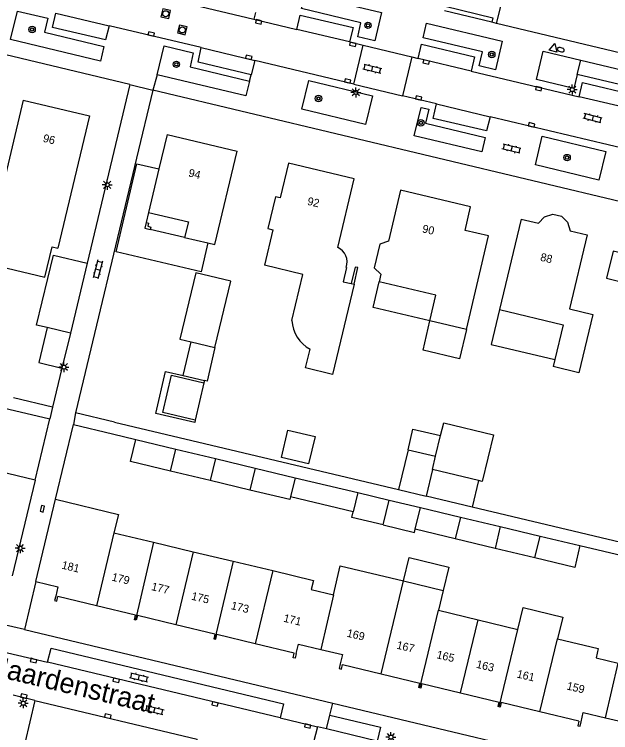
# Model space of a CAD drawing. Extents: x 124000 to 128010, y 398999 to 403000.
# Drawn here: x 127448.7 to 127523.2, y 399775.4 to 399865.1 of the extents above; entities that cross this region are included whole.
import ezdxf

# ---------------------------------------------------------------- set-up
doc = ezdxf.new("R2010")
doc.units = 0
for name, color, linetype in [('gg-afsc-erfafscheiding', 7, 'Continuous'), ('gg-afsc-muur', 7, 'Continuous'), ('gg-anno-huisnummerreeks BGT', 7, 'Continuous'), ('gg-anno-openbare ruimte label', 7, 'Continuous'), ('gg-bbg-bijgebouw', 7, 'Continuous'), ('gg-bbg-gedigitaliseerde bebouwing', 7, 'Continuous'), ('gg-bbg-gedigitaliseerde bijgebouw', 7, 'Continuous'), ('gg-bbg-hoofdgebouw', 7, 'Continuous'), ('gg-bbg-luifel en loopbrug', 7, 'Continuous'), ('gg-bbg-onder overbouw', 7, 'Continuous'), ('gg-bbg-pand overbouw', 7, 'Continuous'), ('gg-bbg-pilaar onder overbouw', 7, 'Continuous'), ('gg-bbg-tussenscheiding', 7, 'Continuous'), ('gg-knt-verharding', 7, 'Continuous'), ('gg-knt-verharding nz', 7, 'Continuous'), ('gt-grn-groengrens', 7, 'Continuous'), ('gt-grn-weggrens', 7, 'Continuous'), ('gt-symb-boom', 7, 'Continuous'), ('gt-symb-brandkraan', 7, 'Continuous'), ('gt-symb-klinker verharding', 7, 'Continuous'), ('gt-symb-kolk', 7, 'Continuous'), ('gt-symb-lichtmast', 7, 'Continuous'), ('gt-symb-rioolschacht', 7, 'Continuous'), ('gt-symb-waterafsluiter', 7, 'Continuous')]:
    doc.layers.add(name, color=color, linetype=linetype)

# ---------------------------------------------------------------- blocks, each defined once
blk = doc.blocks.new('gt0-LMAST')
at = {"layer": 'gt-symb-lichtmast'}
for p, q in [((-0.182, 0.173), (-0.447, 0.438)), ((-0.005, 0.246), (-0.005, 0.621)), ((0.172, 0.173), (0.437, 0.438)), ((-0.255, -0.004), (-0.63, -0.004)), ((-0.182, -0.181), (-0.447, -0.446)), ((-0.005, -0.254), (-0.005, -0.629)), ((0.437, -0.446), (0.172, -0.181)), ((0.245, -0.004), (0.62, -0.004))]:
    blk.add_line(p, q, dxfattribs=at)
blk.add_circle((-0.005, -0.004), 0.25, dxfattribs=at)
blk = doc.blocks.new('gt0-KOLK')
at = {"layer": 'gt-symb-kolk'}
blk.add_lwpolyline([(0, 0), (0.375, 0), (0.375, 0.4), (-0.375, 0.4), (-0.375, 0), (0, 0)], dxfattribs=at)
blk = doc.blocks.new('gt0-RS')
at = {"layer": 'gt-symb-rioolschacht'}
blk.add_lwpolyline([(-0.5, -0.5), (0.5, -0.5), (0.5, 0.5), (-0.5, 0.5)], close=True, dxfattribs=at)
blk.add_circle((0, 0), 0.375, dxfattribs=at)
blk = doc.blocks.new('gt0-WAFSL')
at = {"layer": 'gt-symb-waterafsluiter'}
for p, q in [((-0.5, -0.333), (0, 0.667)), ((0, 0.667), (0.5, -0.333)), ((0.5, -0.333), (-0.5, -0.333))]:
    blk.add_line(p, q, dxfattribs=at)
blk = doc.blocks.new('gt0-BR')
at = {"layer": 'gt-symb-brandkraan'}
for centre, radius, start, end in [((-0.244, 0), 0.206, 107.56694, 252.43307), ((0.599, -2.664), 3, 106.89205, 107.56694), ((0, -0.691), 0.938, 73.10799, 106.89205), ((-0.599, -2.664), 3, 72.43309, 73.10799), ((0.244, 0), 0.206, 287.56695, 72.43309), ((0.599, 2.664), 3, 252.43307, 253.10797), ((0, 0.691), 0.938, 253.10797, 286.89206), ((-0.599, 2.664), 3, 286.89206, 287.56695)]:
    blk.add_arc(centre, radius, start, end, dxfattribs=at)
blk = doc.blocks.new('gt0-BOOM')
at = {"layer": 'gt-symb-boom'}
for radius in [0.4, 0.2]:
    blk.add_circle((0, 0), radius, dxfattribs=at)
blk = doc.blocks.new('gt0-KL1')
at = {"layer": 'gt-symb-klinker verharding'}
for p, q in [((-1.15, 0.3), (1.15, 0.3)), ((-1, -0.3), (-1, 0.3)), ((-0.5, 0.3), (-0.5, 0.45)), ((0, -0.3), (0, 0.3)), ((0.5, 0.3), (0.5, 0.45)), ((1, -0.3), (1, 0.3)), ((-1.15, -0.3), (1.15, -0.3)), ((-0.5, -0.45), (-0.5, -0.3)), ((0.5, -0.45), (0.5, -0.3))]:
    blk.add_line(p, q, dxfattribs=at)

msp = doc.modelspace()

# ---------------------------------------------------------------- linework, layer by layer
at = {"layer": 'gg-afsc-erfafscheiding'}
for p, q in [((127463.091, 399856.342), (127457.788, 399834.015)), ((127463.945, 399847.168), (127456.32, 399815.339)), ((127453.81, 399804.522), (127456.061, 399813.865)), ((127456.061, 399813.865), (127460.925, 399812.706)), ((127461.182, 399814.171), (127496.699, 399805.742)), ((127460.925, 399812.706), (127463.851, 399811.983)), ((127540.406, 399795.315), (127505.9, 399803.547)), ((127519.388, 399798.753), (127535.034, 399795.016))]:
    msp.add_line(p, q, dxfattribs=at)
at = {"layer": 'gg-afsc-muur'}
for p, q in [((127454.62, 399820.913), (127453.433, 399816.026)), ((127453.433, 399816.026), (127448.574, 399817.206)), ((127445.26, 399816.422), (127453.09, 399814.576)), ((127451.263, 399806.935), (127453.09, 399814.576))]:
    msp.add_line(p, q, dxfattribs=at)
msp.add_lwpolyline([(127491.136, 399831.398), (127491.624, 399833.47), (127491.293, 399833.544), (127490.795, 399831.477)], dxfattribs=at)
at = {"layer": 'gg-bbg-bijgebouw'}
msp.add_line((127457.788, 399834.015), (127455.68, 399825.28), dxfattribs=at)
at = {"layer": 'gg-bbg-gedigitaliseerde bebouwing'}
for p, q in [((127512.021, 399839.541), (127509.311, 399828.236)), ((127505.203, 399825.76), (127500.63, 399826.834)), ((127516.244, 399821.987), (127516.033, 399821.108)), ((127461.122, 399800.329), (127466.073, 399799.152)), ((127466.073, 399799.152), (127471.045, 399797.97)), ((127471.045, 399797.97), (127476.016, 399796.788)), ((127476.016, 399796.788), (127480.979, 399795.608)), ((127497.335, 399794.324), (127502.289, 399793.135)), ((127502.289, 399793.135), (127501.693, 399790.652)), ((127501.693, 399790.652), (127506.651, 399789.463)), ((127506.651, 399789.463), (127511.621, 399788.271))]:
    msp.add_line(p, q, dxfattribs=at)
for points in [[(127449.792, 399854.404), (127444.936, 399834.077), (127452.482, 399832.271), (127453.391, 399836.068), (127454.121, 399835.893)], [(127483.382, 399826.877), (127484.757, 399832.623), (127479.927, 399833.767)], [(127500.63, 399826.834), (127501.384, 399830.047), (127494.294, 399831.711)], [(127491.136, 399831.398), (127488.466, 399820.135), (127485.082, 399820.945), (127485.642, 399823.285)], [(127509.311, 399828.236), (127517.283, 399826.325), (127516.244, 399821.987)], [(127453.81, 399804.522), (127461.675, 399802.634), (127461.122, 399800.329)], [(127480.979, 399795.608), (127486.069, 399794.398), (127485.794, 399793.251), (127488.575, 399792.584)], [(127488.575, 399792.584), (127489.421, 399796.224), (127497.335, 399794.324)], [(127511.621, 399788.271), (127512.274, 399790.989), (127517.232, 399789.799), (127516.58, 399787.082)], [(127516.58, 399787.082), (127521.666, 399785.863), (127521.391, 399784.725), (127524.162, 399784.059)]]:
    msp.add_lwpolyline(points, dxfattribs=at)
msp.add_arc((127487.627, 399827.041), 4.248, 182.20821, 242.14602, dxfattribs=at)
at = {"layer": 'gg-bbg-gedigitaliseerde bijgebouw'}
for p, q in [((127473.751, 399823.498), (127475.748, 399831.763)), ((127455.68, 399825.28), (127452.772, 399825.979)), ((127470.779, 399824.213), (127473.751, 399823.498)), ((127472.375, 399819.076), (127471.284, 399814.407)), ((127463.851, 399811.983), (127468.86, 399810.787)), ((127501.335, 399809.897), (127501.962, 399812.477)), ((127468.86, 399810.787), (127473.82, 399809.603)), ((127497.886, 399810.726), (127496.699, 399805.742)), ((127497.886, 399810.726), (127501.335, 399809.897)), ((127473.82, 399809.603), (127478.782, 399808.418)), ((127478.782, 399808.418), (127483.784, 399807.224)), ((127500.949, 399808.247), (127500.157, 399804.917)), ((127506.698, 399806.862), (127500.949, 399808.247)), ((127473.166, 399806.861), (127468.207, 399808.045)), ((127483.784, 399807.224), (127483.211, 399804.826)), ((127478.129, 399805.676), (127473.166, 399806.861)), ((127496.699, 399805.742), (127500.157, 399804.917)), ((127491.614, 399805.36), (127491.035, 399802.949)), ((127491.614, 399805.36), (127495.524, 399804.43)), ((127494.779, 399801.329), (127495.524, 399804.43)), ((127498.781, 399800.777), (127499.429, 399803.5)), ((127499.429, 399803.5), (127504.439, 399802.308)), ((127504.439, 399802.308), (127509.42, 399801.124)), ((127509.42, 399801.124), (127514.402, 399799.939)), ((127503.79, 399799.581), (127498.781, 399800.777)), ((127508.771, 399798.391), (127503.79, 399799.581)), ((127514.402, 399799.939), (127519.388, 399798.753)), ((127513.74, 399797.204), (127508.771, 399798.391))]:
    msp.add_line(p, q, dxfattribs=at)
for points in [[(127452.772, 399825.979), (127451.456, 399826.295), (127453.561, 399835.041), (127457.788, 399834.015)], [(127525.849, 399834.984), (127523.52, 399835.539), (127522.709, 399832.141), (127525.04, 399831.594)], [(127475.748, 399831.763), (127471.359, 399832.821), (127469.377, 399824.55), (127470.779, 399824.213)], [(127471.284, 399814.407), (127467.218, 399815.357), (127468.309, 399820.026), (127472.375, 399819.076)], [(127501.962, 399812.477), (127502.352, 399814.083), (127508.579, 399812.582), (127507.173, 399806.748), (127506.698, 399806.862)], [(127482.858, 399813.165), (127486.263, 399812.357), (127485.455, 399808.952), (127482.05, 399809.76), (127482.858, 399813.165)], [(127468.207, 399808.045), (127463.198, 399809.241), (127463.851, 399811.983)], [(127483.211, 399804.826), (127483.129, 399804.482), (127478.129, 399805.676)], [(127494.779, 399801.329), (127490.871, 399802.267), (127491.035, 399802.949)], [(127519.388, 399798.753), (127518.733, 399796.012), (127513.74, 399797.204)]]:
    msp.add_lwpolyline(points, dxfattribs=at)
at = {"layer": 'gg-bbg-hoofdgebouw'}
for p, q in [((127467.776, 399850.118), (127466.75, 399845.81)), ((127467.776, 399850.118), (127476.533, 399848.033)), ((127473.749, 399836.347), (127476.533, 399848.033)), ((127466.75, 399845.81), (127465.453, 399840.361)), ((127469.961, 399837.232), (127472.869, 399836.553)), ((127472.869, 399836.553), (127473.749, 399836.347)), ((127490.795, 399831.477), (127491.136, 399831.398)), ((127451.346, 399794.246), (127453.81, 399804.522)), ((127458.936, 399791.22), (127454.112, 399792.374)), ((127463.823, 399790.051), (127458.936, 399791.22)), ((127468.856, 399788.848), (127464.05, 399789.997)), ((127473.729, 399787.682), (127468.856, 399788.848)), ((127478.786, 399786.473), (127473.976, 399787.623)), ((127483.667, 399785.305), (127478.786, 399786.473)), ((127489.696, 399783.887), (127494.525, 399782.728)), ((127494.525, 399782.728), (127499.383, 399781.562)), ((127499.625, 399781.504), (127504.444, 399780.348)), ((127504.444, 399780.348), (127509.301, 399779.182)), ((127514.372, 399777.964), (127509.548, 399779.122)), ((127519.262, 399776.791), (127514.372, 399777.964))]:
    msp.add_line(p, q, dxfattribs=at)
for points in [[(127449.792, 399854.404), (127458.069, 399852.428), (127454.121, 399835.893)], [(127482.927, 399846.509), (127481.912, 399842.197), (127481.318, 399842.337), (127480.381, 399838.356), (127480.975, 399838.216), (127479.927, 399833.767)], [(127489.109, 399835.991), (127491.148, 399844.563), (127482.927, 399846.509)], [(127505.203, 399825.76), (127507.944, 399837.433), (127505.014, 399838.121), (127505.711, 399841.09), (127496.944, 399843.147), (127495.452, 399836.789), (127494.362, 399836.387), (127493.667, 399833.469), (127494.479, 399832.641), (127494.294, 399831.711)], [(127512.021, 399839.541), (127514.199, 399839.019), (127514.948, 399839.827), (127516, 399840.14), (127517.07, 399839.884), (127517.827, 399839.136), (127518.157, 399838.07), (127520.303, 399837.555), (127518.088, 399828.317), (127520.996, 399827.62), (127519.232, 399820.341), (127516.033, 399821.108)], [(127490.141, 399833.497), (127490.216, 399833.476), (127489.791, 399831.711), (127490.795, 399831.477)], [(127451.263, 399806.935), (127443.439, 399808.807), (127442.475, 399804.777)], [(127448.452, 399794.95), (127451.317, 399806.922), (127451.263, 399806.935)], [(127451.346, 399794.246), (127454.093, 399793.591), (127453.84, 399792.439)], [(127453.84, 399792.439), (127453.704, 399791.869), (127453.967, 399791.803), (127454.112, 399792.374)], [(127463.801, 399789.451), (127463.687, 399789.483), (127463.823, 399790.051)], [(127464.05, 399789.997), (127463.915, 399789.419), (127463.801, 399789.451)], [(127473.729, 399787.682), (127473.6, 399787.11), (127473.72, 399787.084)], [(127473.72, 399787.084), (127473.841, 399787.058), (127473.976, 399787.623)], [(127483.919, 399785.245), (127484.206, 399786.408), (127486.991, 399785.755)], [(127486.991, 399785.755), (127489.701, 399785.12), (127489.421, 399783.953)], [(127483.919, 399785.245), (127483.785, 399784.686), (127483.531, 399784.736), (127483.667, 399785.305)], [(127489.421, 399783.953), (127489.282, 399783.373), (127489.553, 399783.315), (127489.696, 399783.887)], [(127499.366, 399780.972), (127499.249, 399781.004), (127499.383, 399781.562)], [(127499.625, 399781.504), (127499.483, 399780.941), (127499.366, 399780.972)], [(127509.289, 399778.596), (127509.166, 399778.621), (127509.301, 399779.182)], [(127509.548, 399779.122), (127509.412, 399778.571), (127509.289, 399778.596)], [(127519.52, 399776.729), (127519.8, 399777.896), (127522.573, 399777.236)], [(127519.262, 399776.791), (127519.129, 399776.238), (127519.389, 399776.185), (127519.52, 399776.729)], [(127522.573, 399777.236), (127525.279, 399776.592), (127524.991, 399775.408)]]:
    msp.add_lwpolyline(points, dxfattribs=at)
msp.add_arc((127488.268, 399834.183), 1.994, 339.89711, 65.06176, dxfattribs=at)
at = {"layer": 'gg-bbg-luifel en loopbrug'}
for p, q in [((127455.68, 399825.28), (127454.62, 399820.913)), ((127469.79, 399819.98), (127470.779, 399824.213)), ((127469.79, 399819.98), (127472.441, 399819.361)), ((127472.441, 399819.361), (127472.375, 399819.076)), ((127483.784, 399807.224), (127491.614, 399805.36)), ((127506.698, 399806.862), (127505.9, 399803.547)), ((127491.035, 399802.949), (127483.211, 399804.826)), ((127505.9, 399803.547), (127500.157, 399804.917)), ((127495.524, 399804.43), (127499.429, 399803.5))]:
    msp.add_line(p, q, dxfattribs=at)
for points in [[(127472.869, 399836.553), (127472.028, 399832.955), (127461.42, 399835.434), (127463.994, 399846.454), (127466.75, 399845.81)], [(127465.152, 399839.096), (127464.99, 399838.415), (127465.671, 399838.253)], [(127500.63, 399826.834), (127493.54, 399828.498), (127494.294, 399831.711)], [(127509.311, 399828.236), (127508.283, 399823.855), (127516.244, 399821.987)], [(127505.203, 399825.76), (127504.338, 399822.076), (127499.765, 399823.149), (127500.63, 399826.834)], [(127452.772, 399825.979), (127451.713, 399821.619), (127454.62, 399820.913)], [(127473.751, 399823.498), (127472.767, 399819.285), (127472.441, 399819.361)], [(127471.284, 399814.407), (127471.217, 399814.123), (127466.344, 399815.261), (127467.568, 399820.499), (127469.79, 399819.98)], [(127497.886, 399810.726), (127498.488, 399813.292), (127501.962, 399812.477)], [(127494.779, 399801.329), (127498.688, 399800.391), (127498.781, 399800.777)], [(127497.335, 399794.324), (127498.035, 399797.242), (127502.989, 399796.053), (127502.289, 399793.135)]]:
    msp.add_lwpolyline(points, dxfattribs=at)
at = {"layer": 'gg-bbg-onder overbouw'}
msp.add_lwpolyline([(127465.453, 399840.361), (127470.424, 399839.177), (127469.961, 399837.232)], dxfattribs=at)
at = {"layer": 'gg-bbg-pand overbouw'}
for p, q in [((127465.453, 399840.361), (127465.152, 399839.096)), ((127469.961, 399837.232), (127465.671, 399838.253))]:
    msp.add_line(p, q, dxfattribs=at)
at = {"layer": 'gg-bbg-pilaar onder overbouw'}
msp.add_lwpolyline([(127465.152, 399839.096), (127465.444, 399839.027), (127465.351, 399838.637), (127465.74, 399838.545), (127465.671, 399838.253)], dxfattribs=at)
at = {"layer": 'gg-bbg-tussenscheiding'}
for p, q in [((127468.207, 399808.045), (127468.86, 399810.787)), ((127473.82, 399809.603), (127473.166, 399806.861)), ((127500.949, 399808.247), (127501.335, 399809.897)), ((127478.782, 399808.418), (127478.129, 399805.676)), ((127504.439, 399802.308), (127503.79, 399799.581)), ((127509.42, 399801.124), (127508.771, 399798.391)), ((127461.122, 399800.329), (127458.936, 399791.22)), ((127466.073, 399799.152), (127463.801, 399789.451)), ((127513.74, 399797.204), (127514.402, 399799.939)), ((127471.045, 399797.97), (127468.856, 399788.848)), ((127476.016, 399796.788), (127473.72, 399787.084)), ((127480.979, 399795.608), (127478.786, 399786.473)), ((127494.525, 399782.728), (127497.335, 399794.324)), ((127488.575, 399792.584), (127486.991, 399785.755)), ((127499.366, 399780.972), (127501.693, 399790.652)), ((127504.444, 399780.348), (127506.651, 399789.463)), ((127509.289, 399778.596), (127511.621, 399788.271)), ((127514.372, 399777.964), (127516.58, 399787.082)), ((127522.573, 399777.236), (127524.162, 399784.059))]:
    msp.add_line(p, q, dxfattribs=at)
at = {"layer": 'gg-knt-verharding'}
for p, q in [((127463.091, 399856.342), (127414.054, 399868.065)), ((127508.356, 399864.131), (127502.439, 399865.546)), ((127478.625, 399864.529), (127483.988, 399863.241)), ((127508.953, 399863.988), (127508.356, 399864.131)), ((127632.449, 399834.458), (127508.953, 399863.988)), ((127472.033, 399860.96), (127460.51, 399863.707)), ((127490.59, 399861.668), (127492.293, 399861.262)), ((127491.133, 399856.398), (127492.293, 399861.262)), ((127478.728, 399859.36), (127478.279, 399857.56)), ((127491.133, 399856.398), (127478.728, 399859.36)), ((127498.372, 399859.811), (127497.179, 399854.954)), ((127498.372, 399859.811), (127499.172, 399859.62)), ((127505.801, 399858.027), (127519.275, 399854.833)), ((127484.631, 399853.261), (127485.484, 399856.847)), ((127465.972, 399855.629), (127463.945, 399847.168)), ((127611.875, 399820.848), (127465.972, 399855.629)), ((127501.465, 399853.931), (127497.179, 399854.954)), ((127527.421, 399847.737), (127508.167, 399852.328)), ((127453.433, 399816.026), (127453.09, 399814.576)), ((127456.32, 399815.339), (127456.061, 399813.865)), ((127461.182, 399814.171), (127456.32, 399815.339)), ((127451.346, 399794.246), (127449.946, 399788.256)), ((127449.946, 399788.256), (127488.469, 399779.071)), ((127443.221, 399786.429), (127452.805, 399784.163)), ((127451.223, 399779.403), (127448.512, 399780.052)), ((127488.469, 399779.071), (127548.82, 399764.681)), ((127481.924, 399777.209), (127486.576, 399776.106)), ((127487.695, 399775.837), (127488.107, 399777.552)), ((127486.576, 399776.106), (127485.332, 399771.256))]:
    msp.add_line(p, q, dxfattribs=at)
for points in [[(127458.715, 399869.263), (127467.007, 399867.318), (127478.625, 399864.529)], [(127491.614, 399862.309), (127492.008, 399864.065), (127484.59, 399865.845), (127485.033, 399867.646), (127494.561, 399865.359), (127493.744, 399861.809), (127491.614, 399862.309)], [(127452.847, 399864.633), (127452.421, 399862.894), (127459.87, 399861.106), (127459.436, 399859.286), (127448.211, 399861.977), (127449.066, 399865.535), (127452.847, 399864.633)], [(127460.51, 399863.707), (127460.068, 399861.939), (127453.433, 399863.498), (127453.854, 399865.281)], [(127483.988, 399863.241), (127484.396, 399865.019), (127491.031, 399863.464), (127490.59, 399861.668)], [(127506.799, 399858.689), (127507.197, 399860.45), (127499.783, 399862.201), (127500.192, 399864.011), (127509.651, 399861.761), (127508.813, 399858.201), (127506.799, 399858.689)], [(127466.531, 399857.56), (127467.391, 399861.173), (127471.039, 399860.309), (127470.636, 399858.547), (127478.075, 399856.763)], [(127499.172, 399859.62), (127499.593, 399861.382), (127506.205, 399859.827), (127505.801, 399858.027)], [(127478.279, 399857.56), (127471.633, 399859.166), (127472.033, 399860.96)], [(127513.944, 399856.985), (127514.799, 399860.525), (127519.472, 399859.409)], [(127519.472, 399859.409), (127545.02, 399853.307), (127544.192, 399849.746), (127542.108, 399850.26), (127542.519, 399852.014), (127534.285, 399853.988), (127533.844, 399852.238), (127526.909, 399853.92), (127527.321, 399855.657), (127519.042, 399857.61)], [(127478.075, 399856.763), (127477.62, 399854.94), (127466.531, 399857.56)], [(127519.042, 399857.61), (127518.63, 399855.875), (127513.944, 399856.985)], [(127485.484, 399856.847), (127493.444, 399854.954), (127492.592, 399851.369), (127484.631, 399853.261)], [(127519.275, 399854.833), (127519.71, 399856.612), (127526.314, 399855.012), (127525.874, 399853.257)], [(127508.167, 399852.328), (127507.719, 399850.556), (127501.046, 399852.12), (127501.465, 399853.931)], [(127507.512, 399849.744), (127507.098, 399847.925), (127498.655, 399849.928), (127499.516, 399853.503), (127500.48, 399853.268), (127500.073, 399851.527), (127507.512, 399849.744)], [(127522.61, 399847.994), (127521.757, 399844.421), (127513.808, 399846.326), (127514.661, 399849.899), (127522.61, 399847.994)], [(127452.805, 399784.163), (127453.276, 399785.924), (127482.327, 399778.987), (127481.924, 399777.209)], [(127451.223, 399779.403), (127450.002, 399774.071), (127470.268, 399769.226), (127471.519, 399774.558)], [(127488.107, 399777.552), (127494.452, 399776.067), (127494.041, 399774.312)]]:
    msp.add_lwpolyline(points, dxfattribs=at)
at = {"layer": 'gg-knt-verharding nz'}
for p, q in [((127453.854, 399865.281), (127460.51, 399863.707)), ((127490.59, 399861.668), (127483.988, 399863.241)), ((127492.293, 399861.262), (127498.372, 399859.811)), ((127472.033, 399860.96), (127478.728, 399859.36)), ((127505.801, 399858.027), (127499.172, 399859.62)), ((127491.133, 399856.398), (127497.179, 399854.954)), ((127525.874, 399853.257), (127519.275, 399854.833)), ((127501.465, 399853.931), (127508.167, 399852.328)), ((127481.924, 399777.209), (127452.805, 399784.163)), ((127451.223, 399779.403), (127471.519, 399774.558)), ((127487.695, 399775.837), (127486.576, 399776.106)), ((127494.041, 399774.312), (127487.695, 399775.837))]:
    msp.add_line(p, q, dxfattribs=at)
at = {"layer": 'gt-grn-groengrens'}
msp.add_line((127519.042, 399857.61), (127519.472, 399859.409), dxfattribs=at)
for points in [[(127508.953, 399863.988), (127511.137, 399872.55), (127510.167, 399872.79)], [(127502.529, 399866.13), (127508.49, 399864.689), (127508.356, 399864.131)]]:
    msp.add_lwpolyline(points, dxfattribs=at)
at = {"layer": 'gt-grn-weggrens'}
for p, q in [((127478.838, 399865.362), (127478.625, 399864.529)), ((127466.531, 399857.56), (127465.972, 399855.629)), ((127478.075, 399856.763), (127478.279, 399857.56)), ((127463.091, 399856.342), (127465.972, 399855.629)), ((127449.946, 399788.256), (127447.02, 399788.943)), ((127488.107, 399777.552), (127488.469, 399779.071))]:
    msp.add_line(p, q, dxfattribs=at)

# ---------------------------------------------------------------- block references
at = {"layer": 'gt-symb-boom'}
for p in [(127492.884, 399863.756), (127450.894, 399863.231), (127508.359, 399860.109), (127468.927, 399858.88), (127486.697, 399854.608), (127499.498, 399851.571), (127517.773, 399847.229)]:
    msp.add_blockref('gt0-BOOM', p, dxfattribs=at)
at = {"layer": 'gt-symb-brandkraan', "rotation": -13.411071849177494}
msp.add_blockref('gt0-BR', (127516.982, 399860.713), dxfattribs=at)
at = {"layer": 'gt-symb-klinker verharding'}
for p, rotation in [((127493.438, 399858.346), -13.411071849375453), ((127520.964, 399852.149), 166.2835306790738), ((127510.822, 399848.338), 166.11658196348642), ((127459.11, 399833.242), -104.11960293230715), ((127464.271, 399782.281), -13.063337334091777), ((127466.195, 399778.215), -13.59156043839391)]:
    msp.add_blockref('gt0-KL1', p, dxfattribs=dict(at, rotation=rotation))
at = {"layer": 'gt-symb-kolk'}
for p, rotation in [((127479.258, 399864.377), 166.5198737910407), ((127465.741, 399862.472), -13.53585636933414), ((127491.028, 399861.567), 166.99249520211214), ((127477.927, 399859.558), -13.355340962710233), ((127500.214, 399859.358), 166.58892815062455), ((127490.291, 399856.606), -13.411071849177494), ((127514.263, 399856.028), 166.70041567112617), ((127499.172, 399854.483), -13.535856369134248), ((127513.29, 399851.112), -13.466776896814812), ((127451.973, 399803.39), -104.30027744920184), ((127451.122, 399784.569), 166.75619797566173), ((127461.447, 399782.096), 166.5889281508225), ((127449.827, 399779.728), -13.119144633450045), ((127473.807, 399779.15), 166.53322310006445), ((127460.308, 399777.235), -13.411071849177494), ((127485.382, 399776.403), 166.88085536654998)]:
    msp.add_blockref('gt0-KOLK', p, dxfattribs=dict(at, rotation=rotation))
at = {"layer": 'gt-symb-lichtmast'}
for p in [(127491.372, 399855.366), (127518.422, 399855.719), (127460.284, 399843.827), (127454.873, 399821.046), (127449.398, 399798.423), (127449.789, 399779.041), (127495.756, 399774.809)]:
    msp.add_blockref('gt0-LMAST', p, dxfattribs=at)
at = {"layer": 'gt-symb-rioolschacht'}
for p, rotation in [((127467.597, 399865.206), 77.29726808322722), ((127469.669, 399863.176), 76.35276166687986)]:
    msp.add_blockref('gt0-RS', p, dxfattribs=dict(at, rotation=rotation))
at = {"layer": 'gt-symb-waterafsluiter', "rotation": -13.411071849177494}
msp.add_blockref('gt0-WAFSL', (127516.1, 399860.852), dxfattribs=at)

# ---------------------------------------------------------------- texts
at = {"layer": 'gg-anno-huisnummerreeks BGT'}
for s, rotation, p in [('96', 346.6, (127452.182, 399849.207)), ('94', 346.6, (127470.373, 399844.874)), ('92', 346.7, (127485.23, 399841.339)), ('90', 346.8, (127499.596, 399837.902)), ('88', 346.5, (127514.357, 399834.353)), ('181', 346.5, (127454.515, 399795.878)), ('179', 346.5, (127460.777, 399794.38)), ('177', 346.5, (127465.732, 399793.195)), ('175', 346.5, (127470.732, 399791.999)), ('173', 346.5, (127475.697, 399790.812)), ('171', 346.5, (127482.248, 399789.245)), ('169', 346.5, (127490.166, 399787.374)), ('167', 346.5, (127496.388, 399785.88)), ('165', 346.5, (127501.387, 399784.681)), ('163', 346.5, (127506.348, 399783.49)), ('161', 346.5, (127511.416, 399782.273)), ('159', 346.5, (127517.658, 399780.775))]:
    msp.add_text(s, height=1, rotation=rotation, dxfattribs=at).set_placement(p)
at = {"layer": 'gg-anno-openbare ruimte label'}
msp.add_text('Naardenstraat', height=2.5, rotation=346.6, dxfattribs=at).set_placement((127445.259, 399782.674))

doc.saveas('drawing.dxf')
